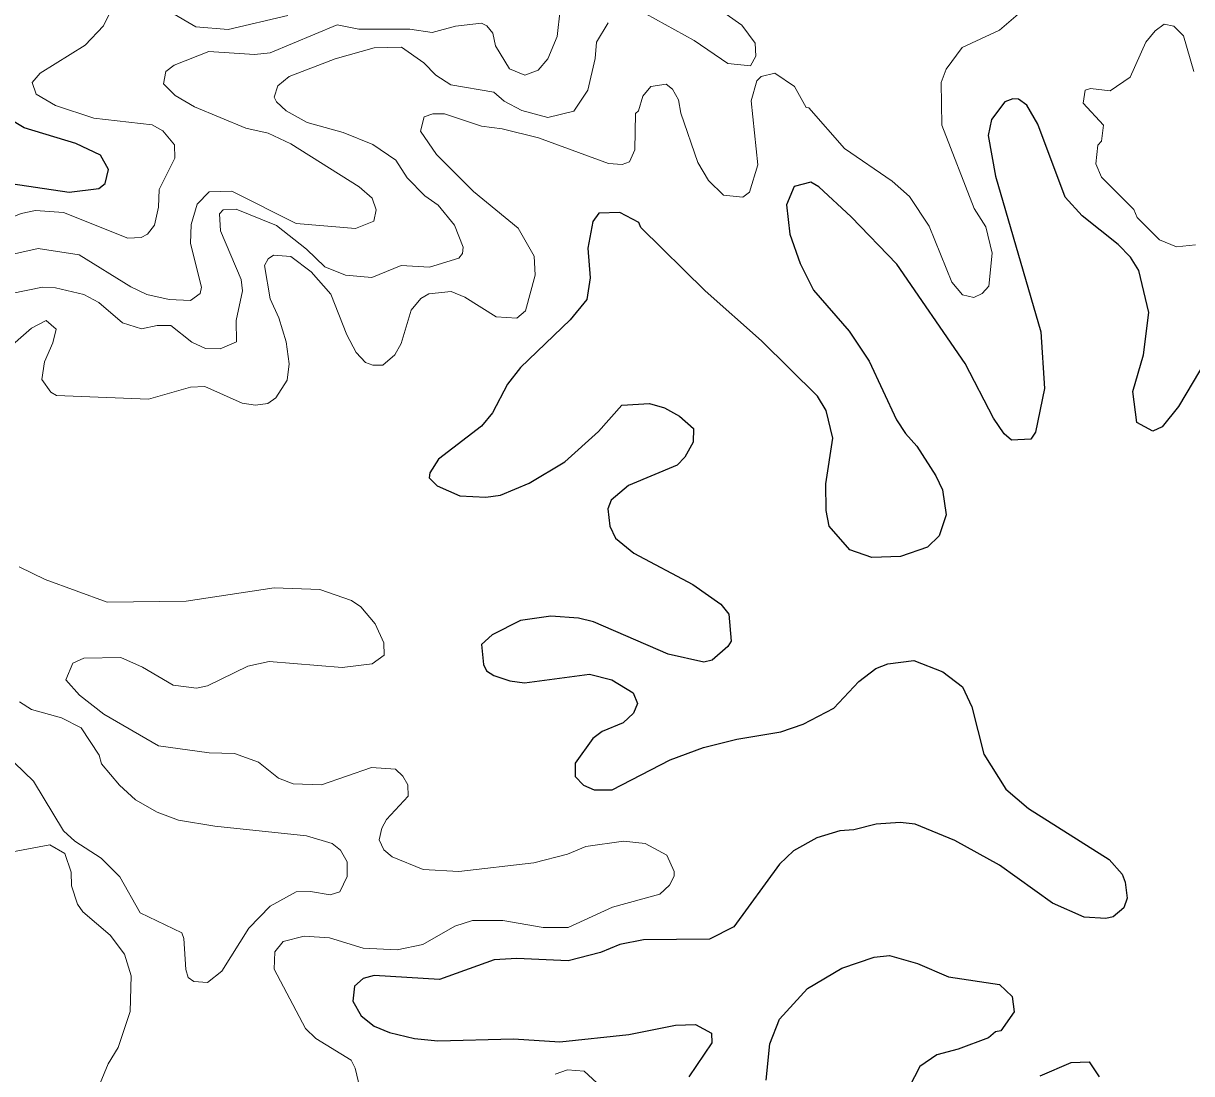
# Model space of a CAD drawing. Extents: x 763.2 to 816.8, y 7896.5 to 7952.7.
# Drawn here: x 796.889 to 800.064, y 7909.936 to 7912.79 of the extents above; entities that cross this region are included whole.
import ezdxf

# ---------------------------------------------------------------- set-up
doc = ezdxf.new("R2010")
doc.units = 0
doc.header["$LTSCALE"] = 0.064
doc.layers.add('1', color=7, linetype='Continuous', lineweight=25)
doc.layers.add('2', color=7, linetype='Continuous', lineweight=13)

msp = doc.modelspace()

# ---------------------------------------------------------------- linework, layer by layer
at = {"layer": '1'}
for points in [[(800.106, 7911.8784), (800.0284, 7911.7493), (799.9844, 7911.6936), (799.9593, 7911.6825), (799.9158, 7911.7053), (799.9042, 7911.7898), (799.9338, 7911.8898), (799.9484, 7912.0042), (799.9207, 7912.1184), (799.8979, 7912.1547), (799.8647, 7912.1898), (799.7672, 7912.2676), (799.7205, 7912.3176), (799.6461, 7912.5168), (799.6164, 7912.5677), (799.5935, 7912.584), (799.578, 7912.5856), (799.5567, 7912.5767), (799.5203, 7912.529), (799.5116, 7912.4855), (799.5314, 7912.3748), (799.6541, 7911.9523), (799.6642, 7911.7978), (799.6397, 7911.6796), (799.627, 7911.6607), (799.5746, 7911.6575), (799.5553, 7911.6744), (799.5258, 7911.7172), (799.449, 7911.8664), (799.2631, 7912.1356), (799.1393, 7912.2643), (799.0511, 7912.3463), (799.0298, 7912.3587), (798.9841, 7912.3474), (798.9629, 7912.2973), (798.9724, 7912.2178), (799.0006, 7912.1381), (799.0369, 7912.0651), (799.1339, 7911.954), (799.188, 7911.8719), (799.2626, 7911.7133), (799.2863, 7911.6755), (799.3178, 7911.6411), (799.3696, 7911.5611), (799.3873, 7911.5226), (799.3976, 7911.4547), (799.3778, 7911.3977), (799.3467, 7911.3666), (799.2731, 7911.3419), (799.195, 7911.3386), (799.1354, 7911.3599), (799.0797, 7911.4236), (799.0708, 7911.4669), (799.0704, 7911.5386), (799.0889, 7911.663), (799.0708, 7911.7378), (799.0479, 7911.7772), (798.8956, 7911.928), (798.742, 7912.0636), (798.5678, 7912.236), (798.5622, 7912.2493), (798.5105, 7912.2766), (798.4536, 7912.2742)], [(796.8309, 7912.359), (797.0134, 7912.3312), (797.0948, 7912.3417), (797.1114, 7912.3553), (797.1204, 7912.3934), (797.0989, 7912.4323), (797.0322, 7912.464), (796.8917, 7912.5063), (796.8599, 7912.5257)], [(798.4536, 7912.2742), (798.4366, 7912.2521), (798.4235, 7912.1791), (798.4299, 7912.0987), (798.4211, 7912.0397), (798.3757, 7911.9845)], [(798.3757, 7911.9845), (798.2405, 7911.8555), (798.2049, 7911.8102), (798.1641, 7911.7321), (798.1347, 7911.6958), (798.0172, 7911.6059), (797.9937, 7911.5684), (797.9917, 7911.555), (798.0139, 7911.5339), (798.0752, 7911.5065), (798.1465, 7911.503), (798.1856, 7911.5081), (798.264, 7911.5407), (798.3612, 7911.5988), (798.4523, 7911.6814), (798.5156, 7911.7528), (798.5909, 7911.7575), (798.6321, 7911.7459), (798.6722, 7911.7225), (798.7107, 7911.6897), (798.7092, 7911.6524), (798.6872, 7911.6114), (798.6664, 7911.5901), (798.5343, 7911.5343), (798.4865, 7911.4949), (798.4778, 7911.4708), (798.4829, 7911.4243), (798.4987, 7911.3917), (798.5484, 7911.3501), (798.7084, 7911.2658), (798.7847, 7911.2118), (798.8063, 7911.1845), (798.8129, 7911.1116), (798.8041, 7911.0964), (798.7612, 7911.06), (798.7383, 7911.0543), (798.642, 7911.0756), (798.439, 7911.1641), (798.3981, 7911.1742), (798.3231, 7911.1789), (798.2403, 7911.1672), (798.1638, 7911.129), (798.1341, 7911.1023), (798.1401, 7911.0479), (798.1482, 7911.0308), (798.1679, 7911.0178), (798.2117, 7911.0035), (798.2516, 7910.9985), (798.4276, 7911.0213), (798.4882, 7911.0062), (798.5466, 7910.9711), (798.5583, 7910.9417), (798.5478, 7910.9156), (798.5196, 7910.8896), (798.4619, 7910.8655), (798.4366, 7910.8471), (798.3886, 7910.7794), (798.3889, 7910.7435), (798.4115, 7910.7197), (798.4407, 7910.7075), (798.4896, 7910.7073), (798.6468, 7910.7886), (798.7373, 7910.8224), (798.8286, 7910.8454), (798.9477, 7910.8653), (799.0084, 7910.8855), (799.0917, 7910.9288), (799.1597, 7911.0016), (799.206, 7911.0369), (799.2391, 7911.0497), (799.3092, 7911.059), (799.3881, 7911.0278), (799.4414, 7910.9876), (799.4667, 7910.9333), (799.5, 7910.8045), (799.5591, 7910.7091), (799.6209, 7910.6569), (799.8406, 7910.5179), (799.8754, 7910.4785), (799.8842, 7910.4565), (799.8892, 7910.4129), (799.8805, 7910.3866), (799.8514, 7910.3624), (799.8311, 7910.3574), (799.7721, 7910.3609), (799.6866, 7910.3989), (799.5419, 7910.5024), (799.421, 7910.5694), (799.3133, 7910.6138), (799.2724, 7910.6186), (799.2073, 7910.6136), (799.1464, 7910.5982), (799.1087, 7910.5956), (799.0459, 7910.5768), (798.9822, 7910.5414)], [(798.9822, 7910.5414), (798.9445, 7910.5052), (798.8199, 7910.335), (798.7544, 7910.3018), (798.5747, 7910.2995), (798.5104, 7910.2865)], [(798.5104, 7910.2865), (798.4579, 7910.2649), (798.3699, 7910.243), (798.2304, 7910.2489), (798.1687, 7910.2456), (798.0201, 7910.1915), (797.8426, 7910.2025), (797.8132, 7910.1942), (797.7888, 7910.1733), (797.7843, 7910.1331), (797.8074, 7910.0928), (797.8423, 7910.0646), (797.8842, 7910.0478), (797.9525, 7910.0318), (798.0159, 7910.0254), (798.2211, 7910.0304), (798.347, 7910.0222), (798.535, 7910.0425), (798.6617, 7910.068), (798.7164, 7910.0694), (798.7599, 7910.0462), (798.7602, 7910.0196), (798.6983, 7909.9275)], [(798.9079, 7909.9186), (798.9179, 7910.0171), (798.9441, 7910.0838), (799.0204, 7910.1671), (799.1137, 7910.2225), (799.2016, 7910.2521), (799.2435, 7910.2569), (799.3191, 7910.2357), (799.4034, 7910.1991), (799.5419, 7910.1782), (799.5763, 7910.1458), (799.582, 7910.1039), (799.5462, 7910.0522), (799.5313, 7910.0497), (799.5121, 7910.0335), (799.4301, 7910.0022), (799.3718, 7909.9875), (799.3253, 7909.9553), (799.2963, 7909.8988)], [(799.6527, 7909.9299), (799.7373, 7909.9662), (799.7859, 7909.9679), (799.8133, 7909.9275)]]:
    msp.add_lwpolyline(points, dxfattribs=at)
at = {"layer": '2'}
for points in [[(799.4124, 7912.087), (799.4413, 7912.053), (799.4729, 7912.0453), (799.4953, 7912.056), (799.5133, 7912.0761), (799.5226, 7912.1658), (799.5047, 7912.2375), (799.4737, 7912.2875), (799.3853, 7912.5134), (799.3835, 7912.6293), (799.397, 7912.6658), (799.4409, 7912.7252), (799.5426, 7912.7716), (799.5928, 7912.8157), (799.6173, 7912.863), (799.6904, 7913.052), (799.7666, 7913.1681), (799.8281, 7913.2183), (800.0031, 7913.3018), (800.046, 7913.3309), (800.0881, 7913.388)], [(797.7419, 7912.7863), (797.8006, 7912.7749), (797.9393, 7912.7748), (798.0002, 7912.7652), (798.0636, 7912.7829), (798.1345, 7912.7913), (798.1491, 7912.7841), (798.1653, 7912.7641), (798.1727, 7912.7292), (798.2109, 7912.6672), (798.2522, 7912.65), (798.2884, 7912.6631), (798.3149, 7912.6944), (798.3401, 7912.7549), (798.3562, 7912.9006)], [(798.5806, 7912.8159), (798.7126, 7912.7436), (798.804, 7912.6816), (798.8658, 7912.6753), (798.8804, 7912.7015), (798.8785, 7912.7364), (798.8419, 7912.7851), (798.6716, 7912.9061)], [(796.9985, 7912.2768), (797.1735, 7912.2063), (797.2097, 7912.2084), (797.2263, 7912.2171), (797.2453, 7912.2419), (797.2565, 7912.2907), (797.2584, 7912.3386), (797.3006, 7912.4242), (797.3002, 7912.46), (797.2681, 7912.4985), (797.2397, 7912.5142), (797.0805, 7912.5326), (796.9768, 7912.5671), (796.9241, 7912.5982), (796.9135, 7912.6296), (796.9351, 7912.6548), (797.057, 7912.7315), (797.1073, 7912.7838), (797.1373, 7912.8457)], [(797.2878, 7912.8215), (797.3579, 7912.7809), (797.4463, 7912.7734), (797.608, 7912.8114)], [(797.9016, 7912.4189), (797.8394, 7912.4612), (797.7584, 7912.4936), (797.6605, 7912.5213), (797.6036, 7912.553), (797.5769, 7912.5768), (797.5709, 7912.59), (797.5806, 7912.6206), (797.6116, 7912.6461), (797.7368, 7912.6938), (797.8427, 7912.7237), (797.917, 7912.7254), (797.978, 7912.6828), (798.0099, 7912.6495), (798.0514, 7912.6231), (798.168, 7912.6031), (798.1956, 7912.579), (798.2437, 7912.5533), (798.3144, 7912.5349), (798.3851, 7912.5516), (798.4233, 7912.609), (798.4432, 7912.695), (798.4466, 7912.7396), (798.4783, 7912.7916)], [(797.3697, 7912.0561), (797.3732, 7912.0732), (797.3436, 7912.1921), (797.3454, 7912.244), (797.3615, 7912.2992), (797.3943, 7912.3327), (797.4559, 7912.3341), (797.6306, 7912.2464), (797.7921, 7912.2329), (797.8416, 7912.253), (797.8479, 7912.2833), (797.8371, 7912.3151), (797.8016, 7912.3463), (797.6158, 7912.4629), (797.5546, 7912.4919), (797.4943, 7912.5056), (797.3548, 7912.5638), (797.302, 7912.5945), (797.2704, 7912.6265), (797.2768, 7912.6599), (797.2991, 7912.6769), (797.393, 7912.7141), (797.5172, 7912.706), (797.5599, 7912.7107), (797.7419, 7912.7863)], [(800.075, 7912.1881), (800.0232, 7912.1833), (799.9769, 7912.2022), (799.9167, 7912.2627), (799.9073, 7912.2848), (799.8191, 7912.372), (799.8043, 7912.4085), (799.8091, 7912.459), (799.819, 7912.4704), (799.8252, 7912.514), (799.7698, 7912.5731), (799.7748, 7912.6085), (799.7899, 7912.6137), (799.8429, 7912.6074), (799.8975, 7912.6442), (799.9397, 7912.7391), (799.965, 7912.7698), (799.9899, 7912.7878), (800.0162, 7912.7826), (800.042, 7912.7568), (800.0704, 7912.66)], [(796.838, 7911.8978), (796.911, 7911.9622), (796.9515, 7911.9827), (796.9785, 7911.9589), (796.9695, 7911.9218), (796.9464, 7911.8707), (796.9395, 7911.8227), (796.9638, 7911.7878), (796.9794, 7911.7792), (797.2292, 7911.7691), (797.3438, 7911.8018), (797.3824, 7911.8036), (797.484, 7911.7586), (797.5198, 7911.7527), (797.5536, 7911.7575), (797.5753, 7911.7725), (797.6058, 7911.8204), (797.6113, 7911.8654), (797.6035, 7911.9246), (797.5837, 7911.9903), (797.5602, 7912.0416), (797.5444, 7912.1321), (797.5545, 7912.1506), (797.5691, 7912.16), (797.6164, 7912.1567), (797.6713, 7912.1151), (797.7249, 7912.0543), (797.768, 7911.9443), (797.7941, 7911.8957), (797.8194, 7911.8688), (797.8394, 7911.8614), (797.8662, 7911.8614), (797.8987, 7911.8892), (797.9162, 7911.9199), (797.9436, 7912.0107), (797.9693, 7912.0428), (797.9913, 7912.0549), (798.0523, 7912.0613), (798.0892, 7912.0467), (798.1746, 7911.993), (798.2304, 7911.9894), (798.2537, 7912.0092), (798.2804, 7912.1061), (798.2774, 7912.1573), (798.2342, 7912.2341), (798.1124, 7912.3332), (798.0125, 7912.4344), (797.9685, 7912.4972), (797.9787, 7912.5366), (798.0018, 7912.5447), (798.0339, 7912.5447), (798.1348, 7912.5113), (798.1903, 7912.504), (798.2897, 7912.4792), (798.4799, 7912.4096), (798.5165, 7912.4068), (798.5366, 7912.4137), (798.5511, 7912.4465), (798.5533, 7912.5454), (798.5614, 7912.5524), (798.5731, 7912.5924), (798.5947, 7912.6185), (798.6362, 7912.6251), (798.6537, 7912.6114), (798.6695, 7912.583), (798.6759, 7912.5463), (798.7224, 7912.4124), (798.751, 7912.3633), (798.7924, 7912.3231), (798.8443, 7912.3181), (798.8628, 7912.3313), (798.8852, 7912.4058), (798.8674, 7912.5798), (798.8828, 7912.6338), (798.8943, 7912.6461), (798.9317, 7912.6549), (798.9853, 7912.6188), (799.0167, 7912.562), (799.0238, 7912.5604)], [(799.0238, 7912.5604), (799.1214, 7912.4501), (799.2507, 7912.3619), (799.2977, 7912.3196), (799.3509, 7912.2394), (799.4124, 7912.087)], [(798.0846, 7912.1826), (798.061, 7912.242), (798.0163, 7912.2961), (797.9808, 7912.3217), (797.9322, 7912.3704), (797.9016, 7912.4189)], [(796.8572, 7912.0566), (796.9411, 7912.0732), (796.9762, 7912.0712), (797.0538, 7912.0536), (797.0948, 7912.0314), (797.1591, 7911.9766), (797.2101, 7911.9599), (797.2531, 7911.9696), (797.2904, 7911.9695), (797.347, 7911.9237), (797.3842, 7911.9064), (797.4243, 7911.9056), (797.4687, 7911.925), (797.4672, 7911.9825), (797.4851, 7912.0635), (797.4812, 7912.0941), (797.4254, 7912.2266), (797.4227, 7912.2729), (797.4327, 7912.2834), (797.4678, 7912.2851), (797.577, 7912.2407), (797.6592, 7912.1766), (797.7089, 7912.1284), (797.7651, 7912.106), (797.8361, 7912.0999), (797.9163, 7912.1323), (797.9934, 7912.1274), (798.0732, 7912.1524), (798.0828, 7912.1645), (798.0846, 7912.1826)], [(796.6134, 7912.1799), (796.6784, 7912.2057), (796.8099, 7912.2436), (796.8829, 7912.2734), (796.9224, 7912.2817), (796.9985, 7912.2768)], [(796.6338, 7912.1125), (796.9295, 7912.1783), (797.0413, 7912.1617)], [(797.0413, 7912.1617), (797.1812, 7912.0743), (797.2247, 7912.0537), (797.2852, 7912.0403), (797.3435, 7912.0372), (797.3697, 7912.0561)], [(797.1169, 7911.2169), (796.9484, 7911.2786), (796.8782, 7911.3132)], [(797.806, 7911.2049), (797.7808, 7911.2218), (797.6948, 7911.2515), (797.5712, 7911.2563), (797.3315, 7911.2199), (797.1169, 7911.2169)], [(797.8164, 7909.8442), (797.7907, 7909.9505), (797.7802, 7909.973), (797.6844, 7910.0312), (797.6564, 7910.0584), (797.5706, 7910.2202), (797.5725, 7910.2668), (797.5954, 7910.2947), (797.6526, 7910.3097), (797.721, 7910.3048), (797.8131, 7910.2771), (797.905, 7910.272), (797.9748, 7910.2868), (798.0616, 7910.3367), (798.1101, 7910.3522), (798.1924, 7910.3524), (798.302, 7910.3329), (798.3695, 7910.3331), (798.4901, 7910.3883), (798.6193, 7910.4236), (798.6457, 7910.4479), (798.6582, 7910.4724), (798.6582, 7910.4853), (798.638, 7910.5299), (798.5795, 7910.5611), (798.5204, 7910.5677), (798.4177, 7910.5535), (798.3678, 7910.5328), (798.2764, 7910.5085), (798.0726, 7910.4857), (797.9756, 7910.4911), (797.8915, 7910.5253), (797.8692, 7910.5446), (797.8567, 7910.571), (797.8633, 7910.6033), (797.8765, 7910.6267), (797.9352, 7910.69), (797.9344, 7910.7208), (797.9205, 7910.7447), (797.9002, 7910.7632), (797.8353, 7910.768), (797.6994, 7910.7208), (797.6221, 7910.7234), (797.5828, 7910.7386), (797.5287, 7910.7825), (797.4635, 7910.8056), (797.3945, 7910.8075), (797.2564, 7910.8271), (797.1077, 7910.9125), (797.0419, 7910.965), (797.0043, 7911.006), (797.0237, 7911.0511), (797.0532, 7911.0651), (797.1537, 7911.0671), (797.2128, 7911.0407), (797.2967, 7910.9916), (797.3601, 7910.9836), (797.3901, 7910.9898), (797.4996, 7911.0432), (797.5573, 7911.0558), (797.7556, 7911.0394), (797.8373, 7911.0496), (797.8695, 7911.0737), (797.8692, 7911.1072), (797.8457, 7911.1582), (797.806, 7911.2049)], [(796.865, 7910.7804), (796.9171, 7910.7309), (796.9984, 7910.5958), (797.0287, 7910.5675), (797.1004, 7910.5217), (797.1513, 7910.4712), (797.2071, 7910.3728), (797.3197, 7910.3186), (797.3256, 7910.3034), (797.3307, 7910.2187), (797.3372, 7910.1969), (797.353, 7910.186), (797.3896, 7910.1834), (797.429, 7910.2145), (797.5019, 7910.3316), (797.5597, 7910.391), (797.6311, 7910.4297), (797.6698, 7910.4312), (797.7231, 7910.4216), (797.7498, 7910.4302), (797.769, 7910.4717), (797.7692, 7910.5118), (797.751, 7910.5433), (797.7281, 7910.5612), (797.6586, 7910.5825), (797.4094, 7910.6089), (797.3108, 7910.6253), (797.2532, 7910.6467), (797.1944, 7910.6804), (797.1505, 7910.7201), (797.1018, 7910.7783), (797.0952, 7910.8011), (797.0466, 7910.876), (796.9928, 7910.9027), (796.9111, 7910.9255), (796.8784, 7910.9468)], [(796.8308, 7910.5335), (796.9616, 7910.5576), (797.0016, 7910.5346), (797.0192, 7910.4835), (797.02, 7910.4462), (797.0367, 7910.3963), (797.0509, 7910.3759), (797.1256, 7910.3125), (797.1644, 7910.2604), (797.1826, 7910.2022), (797.1792, 7910.1044), (797.1469, 7910.0071), (797.1201, 7909.9629), (797.0982, 7909.9105)], [(798.4481, 7909.9114), (798.4133, 7909.9429), (798.3678, 7909.9461), (798.335, 7909.9348)]]:
    msp.add_lwpolyline(points, dxfattribs=at)

doc.saveas('drawing.dxf')
